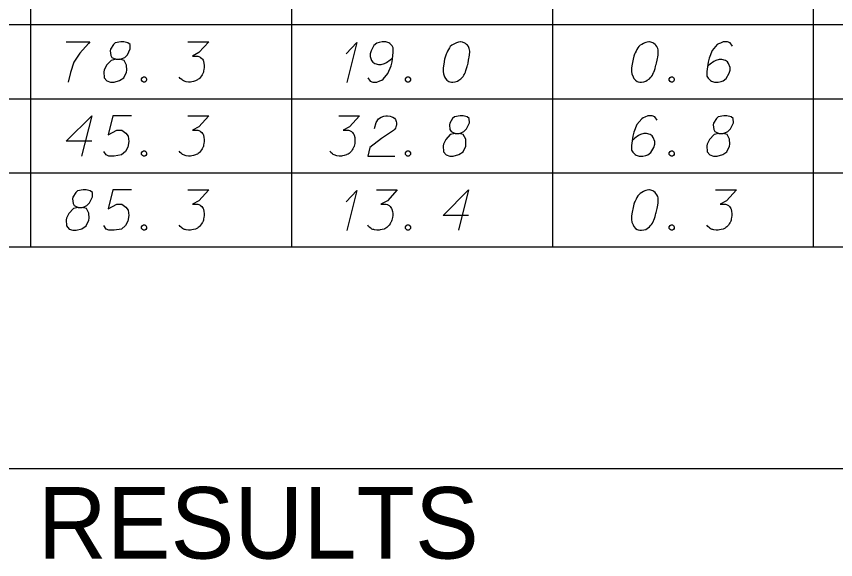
# Model space of a CAD drawing. Extents: x 2074207 to 2076812, y 516372 to 523312.
# Drawn here: x 2076524.4 to 2076621.8, y 519724.9 to 519789.4 of the extents above; entities that cross this region are included whole.
import ezdxf

# ---------------------------------------------------------------- set-up
doc = ezdxf.new("R2010")
doc.units = 0
for name, color, linetype in [('Prop DirtTable_ Soil Test Results - Outline (Major)', 7, 'Continuous'), ('Prop DirtTable_ Soil Test Results - Outline (Minor)', 7, 'Continuous'), ('Prop DirtTable_ Soil Test Results - Tx (Header - Large)', 7, 'Continuous'), ('Prop DirtTable_ Soil Test Results - Tx (Sample Data)', 7, 'Continuous')]:
    doc.layers.add(name, color=color, linetype=linetype)

msp = doc.modelspace()

# ---------------------------------------------------------------- linework, layer by layer
at = {"layer": 'Prop DirtTable_ Soil Test Results - Outline (Major)'}
for p, q in [((2076260.609, 519762.059), (2076811.903, 519762.059)), ((2076260.609, 519735.696), (2076811.903, 519735.696))]:
    msp.add_line(p, q, dxfattribs=at)
at = {"layer": 'Prop DirtTable_ Soil Test Results - Outline (Minor)'}
for p, q in [((2076526.074, 519797.259), (2076526.074, 519788.459)), ((2076557.094, 519797.259), (2076557.094, 519788.459)), ((2076588.114, 519797.259), (2076588.114, 519788.459)), ((2076619.134, 519788.459), (2076619.134, 519797.259)), ((2076260.609, 519788.459), (2076811.903, 519788.459)), ((2076260.609, 519788.459), (2076811.903, 519788.459)), ((2076526.074, 519788.459), (2076526.074, 519779.659)), ((2076557.094, 519788.459), (2076557.094, 519779.659)), ((2076588.114, 519788.459), (2076588.114, 519779.659)), ((2076619.134, 519779.659), (2076619.134, 519788.459)), ((2076260.609, 519779.659), (2076811.903, 519779.659)), ((2076260.609, 519779.659), (2076811.903, 519779.659)), ((2076526.074, 519779.659), (2076526.074, 519770.859)), ((2076557.094, 519779.659), (2076557.094, 519770.859)), ((2076588.114, 519779.659), (2076588.114, 519770.859)), ((2076619.134, 519770.859), (2076619.134, 519779.659)), ((2076260.609, 519770.859), (2076811.903, 519770.859)), ((2076260.609, 519770.859), (2076811.903, 519770.859)), ((2076526.074, 519770.859), (2076526.074, 519762.059)), ((2076557.094, 519770.859), (2076557.094, 519762.059)), ((2076588.114, 519770.859), (2076588.114, 519762.059)), ((2076619.134, 519762.059), (2076619.134, 519770.859)), ((2076260.609, 519762.059), (2076811.903, 519762.059))]:
    msp.add_line(p, q, dxfattribs=at)
at = {"layer": 'Prop DirtTable_ Soil Test Results - Tx (Sample Data)'}
for points in [[(2076530.316, 519786.418), (2076533.138, 519786.418), (2076532.961, 519786.23), (2076531.938, 519785.058), (2076531.233, 519784), (2076530.809, 519782.752), (2076530.527, 519781.618)], [(2076536.207, 519784.34), (2076536.7, 519784.34), (2076536.842, 519784.378), (2076537.265, 519784.567), (2076537.582, 519784.869), (2076537.935, 519785.587), (2076537.9, 519786.116), (2076537.653, 519786.305), (2076537.159, 519786.418), (2076536.806, 519786.418), (2076536.136, 519786.305), (2076535.924, 519786.116), (2076535.572, 519785.549), (2076535.536, 519785.36), (2076535.607, 519784.793), (2076535.748, 519784.567), (2076536.207, 519784.34), (2076535.642, 519784.189), (2076535.113, 519783.622), (2076534.831, 519783.055), (2076534.796, 519782.866), (2076534.831, 519782.148), (2076535.148, 519781.77), (2076535.572, 519781.618), (2076535.995, 519781.618), (2076536.665, 519781.807), (2076537.159, 519782.148), (2076537.477, 519782.828), (2076537.512, 519783.055), (2076537.477, 519783.659), (2076537.194, 519784.189), (2076536.7, 519784.34)], [(2076544.779, 519786.418), (2076547.248, 519786.418), (2076546.084, 519785.133), (2076545.308, 519784.718), (2076545.943, 519784.718), (2076546.084, 519784.68), (2076546.154, 519784.642), (2076546.225, 519784.604), (2076546.295, 519784.567), (2076546.437, 519784.453), (2076546.507, 519784.34), (2076546.578, 519784.226), (2076546.613, 519784.113), (2076546.683, 519783.848), (2076546.719, 519783.622), (2076546.719, 519783.508), (2076546.719, 519783.357), (2076546.683, 519783.13), (2076546.648, 519782.979), (2076546.613, 519782.828), (2076546.578, 519782.715), (2076546.542, 519782.639), (2076546.507, 519782.563), (2076546.472, 519782.488), (2076546.401, 519782.374), (2076546.295, 519782.223), (2076546.19, 519782.11), (2076546.119, 519782.034), (2076546.013, 519781.959), (2076545.907, 519781.883), (2076545.766, 519781.807), (2076545.696, 519781.77), (2076545.449, 519781.694), (2076545.237, 519781.656), (2076545.096, 519781.618), (2076544.849, 519781.618), (2076544.567, 519781.656), (2076544.461, 519781.694), (2076544.355, 519781.732), (2076544.249, 519781.77), (2076544.144, 519781.845), (2076544.038, 519781.921), (2076543.861, 519782.072), (2076543.756, 519782.223)], [(2076563.58, 519784.982), (2076564.85, 519786.343), (2076563.651, 519781.581)], [(2076566.156, 519782.148), (2076566.438, 519781.732), (2076566.755, 519781.618), (2076567.249, 519781.618), (2076567.602, 519781.77), (2076567.814, 519781.845), (2076567.99, 519781.959), (2076568.554, 519782.639), (2076568.942, 519783.546), (2076569.048, 519784.037), (2076569.189, 519785.133), (2076569.189, 519785.7), (2076569.048, 519785.927), (2076568.766, 519786.23), (2076568.66, 519786.305), (2076568.307, 519786.418), (2076567.849, 519786.418), (2076567.496, 519786.343), (2076567.249, 519786.267), (2076566.896, 519785.965), (2076566.544, 519785.36), (2076566.438, 519784.982), (2076566.438, 519784.68), (2076566.614, 519784.189), (2076566.755, 519784), (2076567.002, 519783.848), (2076567.426, 519783.735), (2076567.743, 519783.735), (2076568.131, 519783.848), (2076568.378, 519783.962), (2076568.801, 519784.264), (2076569.013, 519784.453), (2076569.119, 519784.567)], [(2076577.232, 519786.418), (2076577.162, 519786.418), (2076576.95, 519786.381), (2076576.809, 519786.343), (2076576.703, 519786.305), (2076576.527, 519786.23), (2076576.315, 519786.116), (2076576.139, 519786.003), (2076575.962, 519785.852), (2076575.856, 519785.7), (2076575.751, 519785.511), (2076575.645, 519785.322), (2076575.539, 519785.096), (2076575.468, 519784.944), (2076575.398, 519784.718), (2076575.292, 519784.34), (2076575.186, 519783.773), (2076575.116, 519783.319), (2076575.116, 519782.904), (2076575.151, 519782.601), (2076575.292, 519782.261), (2076575.398, 519782.072), (2076575.574, 519781.845), (2076575.786, 519781.694), (2076575.892, 519781.656), (2076576.103, 519781.618), (2076576.28, 519781.618), (2076576.562, 519781.656), (2076576.809, 519781.732), (2076576.985, 519781.845), (2076577.232, 519782.034), (2076577.338, 519782.148), (2076577.479, 519782.299), (2076577.585, 519782.45), (2076577.655, 519782.563), (2076577.726, 519782.752), (2076577.761, 519782.828), (2076577.832, 519783.017), (2076577.902, 519783.244), (2076577.973, 519783.47), (2076578.008, 519783.622), (2076578.043, 519783.735), (2076578.079, 519783.886), (2076578.149, 519784.226), (2076578.185, 519784.415), (2076578.22, 519784.604), (2076578.255, 519784.869), (2076578.29, 519785.209), (2076578.29, 519785.322), (2076578.255, 519785.474), (2076578.22, 519785.625), (2076578.114, 519785.852), (2076578.008, 519786.003), (2076577.902, 519786.116), (2076577.761, 519786.23), (2076577.62, 519786.305), (2076577.514, 519786.343), (2076577.409, 519786.381), (2076577.232, 519786.418)], [(2076599.632, 519786.418), (2076599.562, 519786.418), (2076599.35, 519786.381), (2076599.209, 519786.343), (2076599.103, 519786.305), (2076598.927, 519786.23), (2076598.715, 519786.116), (2076598.539, 519786.003), (2076598.362, 519785.852), (2076598.256, 519785.7), (2076598.151, 519785.511), (2076598.045, 519785.322), (2076597.939, 519785.096), (2076597.868, 519784.944), (2076597.798, 519784.718), (2076597.692, 519784.34), (2076597.586, 519783.773), (2076597.516, 519783.319), (2076597.516, 519782.904), (2076597.551, 519782.601), (2076597.692, 519782.261), (2076597.798, 519782.072), (2076597.974, 519781.845), (2076598.186, 519781.694), (2076598.292, 519781.656), (2076598.503, 519781.618), (2076598.68, 519781.618), (2076598.962, 519781.656), (2076599.209, 519781.732), (2076599.385, 519781.845), (2076599.632, 519782.034), (2076599.738, 519782.148), (2076599.879, 519782.299), (2076599.985, 519782.45), (2076600.055, 519782.563), (2076600.126, 519782.752), (2076600.161, 519782.828), (2076600.232, 519783.017), (2076600.302, 519783.244), (2076600.373, 519783.47), (2076600.408, 519783.622), (2076600.443, 519783.735), (2076600.479, 519783.886), (2076600.549, 519784.226), (2076600.585, 519784.415), (2076600.62, 519784.604), (2076600.655, 519784.869), (2076600.69, 519785.209), (2076600.69, 519785.322), (2076600.655, 519785.474), (2076600.62, 519785.625), (2076600.514, 519785.852), (2076600.408, 519786.003), (2076600.302, 519786.116), (2076600.161, 519786.23), (2076600.02, 519786.305), (2076599.914, 519786.343), (2076599.809, 519786.381), (2076599.632, 519786.418)], [(2076609.509, 519785.889), (2076609.227, 519786.305), (2076608.91, 519786.418), (2076608.416, 519786.418), (2076608.063, 519786.267), (2076607.851, 519786.192), (2076607.675, 519786.078), (2076607.111, 519785.398), (2076606.723, 519784.491), (2076606.617, 519784), (2076606.476, 519782.904), (2076606.476, 519782.337), (2076606.617, 519782.11), (2076606.899, 519781.807), (2076607.005, 519781.732), (2076607.358, 519781.618), (2076607.816, 519781.618), (2076608.169, 519781.694), (2076608.416, 519781.77), (2076608.769, 519782.072), (2076609.121, 519782.677), (2076609.227, 519783.055), (2076609.227, 519783.357), (2076609.051, 519783.848), (2076608.91, 519784.037), (2076608.663, 519784.189), (2076608.239, 519784.302), (2076607.922, 519784.302), (2076607.534, 519784.189), (2076607.287, 519784.075), (2076606.864, 519783.773), (2076606.652, 519783.584), (2076606.546, 519783.47)], [(2076539.487, 519782.261), (2076539.664, 519782.261), (2076539.769, 519782.185), (2076539.875, 519782.034), (2076539.875, 519781.845), (2076539.769, 519781.694), (2076539.664, 519781.618), (2076539.487, 519781.618), (2076539.381, 519781.694), (2076539.276, 519781.845), (2076539.276, 519782.034), (2076539.381, 519782.185), (2076539.487, 519782.261)], [(2076570.847, 519782.261), (2076571.024, 519782.261), (2076571.129, 519782.185), (2076571.235, 519782.034), (2076571.235, 519781.845), (2076571.129, 519781.694), (2076571.024, 519781.618), (2076570.847, 519781.618), (2076570.741, 519781.694), (2076570.636, 519781.845), (2076570.636, 519782.034), (2076570.741, 519782.185), (2076570.847, 519782.261)], [(2076602.207, 519782.261), (2076602.384, 519782.261), (2076602.489, 519782.185), (2076602.595, 519782.034), (2076602.595, 519781.845), (2076602.489, 519781.694), (2076602.384, 519781.618), (2076602.207, 519781.618), (2076602.101, 519781.694), (2076601.996, 519781.845), (2076601.996, 519782.034), (2076602.101, 519782.185), (2076602.207, 519782.261)], [(2076533.349, 519774.595), (2076530.316, 519774.595), (2076533.349, 519777.618), (2076532.15, 519772.818)], [(2076538.076, 519777.618), (2076535.854, 519777.618), (2076535.289, 519775.351), (2076536.312, 519775.918), (2076536.912, 519775.918), (2076537.406, 519775.578), (2076537.688, 519775.2), (2076537.759, 519774.557), (2076537.653, 519773.915), (2076537.371, 519773.385), (2076536.877, 519772.97), (2076536.03, 519772.818), (2076535.395, 519772.818), (2076535.078, 519772.97), (2076534.796, 519773.385)], [(2076544.779, 519777.618), (2076547.248, 519777.618), (2076546.084, 519776.333), (2076545.308, 519775.918), (2076545.943, 519775.918), (2076546.084, 519775.88), (2076546.154, 519775.842), (2076546.225, 519775.804), (2076546.295, 519775.767), (2076546.437, 519775.653), (2076546.507, 519775.54), (2076546.578, 519775.426), (2076546.613, 519775.313), (2076546.683, 519775.048), (2076546.719, 519774.822), (2076546.719, 519774.708), (2076546.719, 519774.557), (2076546.683, 519774.33), (2076546.648, 519774.179), (2076546.613, 519774.028), (2076546.578, 519773.915), (2076546.542, 519773.839), (2076546.507, 519773.763), (2076546.472, 519773.688), (2076546.401, 519773.574), (2076546.295, 519773.423), (2076546.19, 519773.31), (2076546.119, 519773.234), (2076546.013, 519773.159), (2076545.907, 519773.083), (2076545.766, 519773.007), (2076545.696, 519772.97), (2076545.449, 519772.894), (2076545.237, 519772.856), (2076545.096, 519772.818), (2076544.849, 519772.818), (2076544.567, 519772.856), (2076544.461, 519772.894), (2076544.355, 519772.932), (2076544.249, 519772.97), (2076544.144, 519773.045), (2076544.038, 519773.121), (2076543.861, 519773.272), (2076543.756, 519773.423)], [(2076562.699, 519777.618), (2076565.168, 519777.618), (2076564.004, 519776.333), (2076563.228, 519775.918), (2076563.863, 519775.918), (2076564.004, 519775.88), (2076564.074, 519775.842), (2076564.145, 519775.804), (2076564.215, 519775.767), (2076564.357, 519775.653), (2076564.427, 519775.54), (2076564.498, 519775.426), (2076564.533, 519775.313), (2076564.603, 519775.048), (2076564.639, 519774.822), (2076564.639, 519774.708), (2076564.639, 519774.557), (2076564.603, 519774.33), (2076564.568, 519774.179), (2076564.533, 519774.028), (2076564.498, 519773.915), (2076564.462, 519773.839), (2076564.427, 519773.763), (2076564.392, 519773.688), (2076564.321, 519773.574), (2076564.215, 519773.423), (2076564.11, 519773.31), (2076564.039, 519773.234), (2076563.933, 519773.159), (2076563.827, 519773.083), (2076563.686, 519773.007), (2076563.616, 519772.97), (2076563.369, 519772.894), (2076563.157, 519772.856), (2076563.016, 519772.818), (2076562.769, 519772.818), (2076562.487, 519772.856), (2076562.381, 519772.894), (2076562.275, 519772.932), (2076562.169, 519772.97), (2076562.064, 519773.045), (2076561.958, 519773.121), (2076561.781, 519773.272), (2076561.676, 519773.423)], [(2076566.967, 519776.107), (2076567.143, 519776.825), (2076567.426, 519777.278), (2076567.743, 519777.467), (2076568.06, 519777.581), (2076568.307, 519777.618), (2076568.484, 519777.618), (2076568.801, 519777.581), (2076569.013, 519777.505), (2076569.119, 519777.467), (2076569.33, 519777.354), (2076569.436, 519777.203), (2076569.507, 519777.052), (2076569.542, 519776.938), (2076569.577, 519776.787), (2076569.577, 519776.598), (2076569.542, 519776.409), (2076569.507, 519776.296), (2076569.436, 519776.144), (2076569.33, 519775.993), (2076569.225, 519775.88), (2076567.778, 519774.935), (2076566.403, 519773.839), (2076566.156, 519772.818), (2076569.366, 519772.818)], [(2076576.527, 519775.54), (2076577.02, 519775.54), (2076577.162, 519775.578), (2076577.585, 519775.767), (2076577.902, 519776.069), (2076578.255, 519776.787), (2076578.22, 519777.316), (2076577.973, 519777.505), (2076577.479, 519777.618), (2076577.126, 519777.618), (2076576.456, 519777.505), (2076576.244, 519777.316), (2076575.892, 519776.749), (2076575.856, 519776.56), (2076575.927, 519775.993), (2076576.068, 519775.767), (2076576.527, 519775.54), (2076575.962, 519775.389), (2076575.433, 519774.822), (2076575.151, 519774.255), (2076575.116, 519774.066), (2076575.151, 519773.348), (2076575.468, 519772.97), (2076575.892, 519772.818), (2076576.315, 519772.818), (2076576.985, 519773.007), (2076577.479, 519773.348), (2076577.797, 519774.028), (2076577.832, 519774.255), (2076577.797, 519774.859), (2076577.514, 519775.389), (2076577.02, 519775.54)], [(2076600.549, 519777.089), (2076600.267, 519777.505), (2076599.95, 519777.618), (2076599.456, 519777.618), (2076599.103, 519777.467), (2076598.891, 519777.392), (2076598.715, 519777.278), (2076598.151, 519776.598), (2076597.763, 519775.691), (2076597.657, 519775.2), (2076597.516, 519774.104), (2076597.516, 519773.537), (2076597.657, 519773.31), (2076597.939, 519773.007), (2076598.045, 519772.932), (2076598.398, 519772.818), (2076598.856, 519772.818), (2076599.209, 519772.894), (2076599.456, 519772.97), (2076599.809, 519773.272), (2076600.161, 519773.877), (2076600.267, 519774.255), (2076600.267, 519774.557), (2076600.091, 519775.048), (2076599.95, 519775.237), (2076599.703, 519775.389), (2076599.279, 519775.502), (2076598.962, 519775.502), (2076598.574, 519775.389), (2076598.327, 519775.275), (2076597.904, 519774.973), (2076597.692, 519774.784), (2076597.586, 519774.67)], [(2076607.887, 519775.54), (2076608.38, 519775.54), (2076608.522, 519775.578), (2076608.945, 519775.767), (2076609.262, 519776.069), (2076609.615, 519776.787), (2076609.58, 519777.316), (2076609.333, 519777.505), (2076608.839, 519777.618), (2076608.486, 519777.618), (2076607.816, 519777.505), (2076607.604, 519777.316), (2076607.252, 519776.749), (2076607.216, 519776.56), (2076607.287, 519775.993), (2076607.428, 519775.767), (2076607.887, 519775.54), (2076607.322, 519775.389), (2076606.793, 519774.822), (2076606.511, 519774.255), (2076606.476, 519774.066), (2076606.511, 519773.348), (2076606.828, 519772.97), (2076607.252, 519772.818), (2076607.675, 519772.818), (2076608.345, 519773.007), (2076608.839, 519773.348), (2076609.157, 519774.028), (2076609.192, 519774.255), (2076609.157, 519774.859), (2076608.874, 519775.389), (2076608.38, 519775.54)], [(2076539.487, 519773.461), (2076539.664, 519773.461), (2076539.769, 519773.385), (2076539.875, 519773.234), (2076539.875, 519773.045), (2076539.769, 519772.894), (2076539.664, 519772.818), (2076539.487, 519772.818), (2076539.381, 519772.894), (2076539.276, 519773.045), (2076539.276, 519773.234), (2076539.381, 519773.385), (2076539.487, 519773.461)], [(2076570.847, 519773.461), (2076571.024, 519773.461), (2076571.129, 519773.385), (2076571.235, 519773.234), (2076571.235, 519773.045), (2076571.129, 519772.894), (2076571.024, 519772.818), (2076570.847, 519772.818), (2076570.741, 519772.894), (2076570.636, 519773.045), (2076570.636, 519773.234), (2076570.741, 519773.385), (2076570.847, 519773.461)], [(2076602.207, 519773.461), (2076602.384, 519773.461), (2076602.489, 519773.385), (2076602.595, 519773.234), (2076602.595, 519773.045), (2076602.489, 519772.894), (2076602.384, 519772.818), (2076602.207, 519772.818), (2076602.101, 519772.894), (2076601.996, 519773.045), (2076601.996, 519773.234), (2076602.101, 519773.385), (2076602.207, 519773.461)], [(2076531.727, 519766.74), (2076532.22, 519766.74), (2076532.362, 519766.778), (2076532.785, 519766.967), (2076533.102, 519767.269), (2076533.455, 519767.987), (2076533.42, 519768.516), (2076533.173, 519768.705), (2076532.679, 519768.818), (2076532.326, 519768.818), (2076531.656, 519768.705), (2076531.444, 519768.516), (2076531.092, 519767.949), (2076531.056, 519767.76), (2076531.127, 519767.193), (2076531.268, 519766.967), (2076531.727, 519766.74), (2076531.162, 519766.589), (2076530.633, 519766.022), (2076530.351, 519765.455), (2076530.316, 519765.266), (2076530.351, 519764.548), (2076530.668, 519764.17), (2076531.092, 519764.018), (2076531.515, 519764.018), (2076532.185, 519764.207), (2076532.679, 519764.548), (2076532.997, 519765.228), (2076533.032, 519765.455), (2076532.997, 519766.059), (2076532.714, 519766.589), (2076532.22, 519766.74)], [(2076538.076, 519768.818), (2076535.854, 519768.818), (2076535.289, 519766.551), (2076536.312, 519767.118), (2076536.912, 519767.118), (2076537.406, 519766.778), (2076537.688, 519766.4), (2076537.759, 519765.757), (2076537.653, 519765.115), (2076537.371, 519764.585), (2076536.877, 519764.17), (2076536.03, 519764.018), (2076535.395, 519764.018), (2076535.078, 519764.17), (2076534.796, 519764.585)], [(2076544.779, 519768.818), (2076547.248, 519768.818), (2076546.084, 519767.533), (2076545.308, 519767.118), (2076545.943, 519767.118), (2076546.084, 519767.08), (2076546.154, 519767.042), (2076546.225, 519767.004), (2076546.295, 519766.967), (2076546.437, 519766.853), (2076546.507, 519766.74), (2076546.578, 519766.626), (2076546.613, 519766.513), (2076546.683, 519766.248), (2076546.719, 519766.022), (2076546.719, 519765.908), (2076546.719, 519765.757), (2076546.683, 519765.53), (2076546.648, 519765.379), (2076546.613, 519765.228), (2076546.578, 519765.115), (2076546.542, 519765.039), (2076546.507, 519764.963), (2076546.472, 519764.888), (2076546.401, 519764.774), (2076546.295, 519764.623), (2076546.19, 519764.51), (2076546.119, 519764.434), (2076546.013, 519764.359), (2076545.907, 519764.283), (2076545.766, 519764.207), (2076545.696, 519764.17), (2076545.449, 519764.094), (2076545.237, 519764.056), (2076545.096, 519764.018), (2076544.849, 519764.018), (2076544.567, 519764.056), (2076544.461, 519764.094), (2076544.355, 519764.132), (2076544.249, 519764.17), (2076544.144, 519764.245), (2076544.038, 519764.321), (2076543.861, 519764.472), (2076543.756, 519764.623)], [(2076563.58, 519767.382), (2076564.85, 519768.743), (2076563.651, 519763.981)], [(2076567.179, 519768.818), (2076569.648, 519768.818), (2076568.484, 519767.533), (2076567.708, 519767.118), (2076568.343, 519767.118), (2076568.484, 519767.08), (2076568.554, 519767.042), (2076568.625, 519767.004), (2076568.695, 519766.967), (2076568.837, 519766.853), (2076568.907, 519766.74), (2076568.978, 519766.626), (2076569.013, 519766.513), (2076569.083, 519766.248), (2076569.119, 519766.022), (2076569.119, 519765.908), (2076569.119, 519765.757), (2076569.083, 519765.53), (2076569.048, 519765.379), (2076569.013, 519765.228), (2076568.978, 519765.115), (2076568.942, 519765.039), (2076568.907, 519764.963), (2076568.872, 519764.888), (2076568.801, 519764.774), (2076568.695, 519764.623), (2076568.59, 519764.51), (2076568.519, 519764.434), (2076568.413, 519764.359), (2076568.307, 519764.283), (2076568.166, 519764.207), (2076568.096, 519764.17), (2076567.849, 519764.094), (2076567.637, 519764.056), (2076567.496, 519764.018), (2076567.249, 519764.018), (2076566.967, 519764.056), (2076566.861, 519764.094), (2076566.755, 519764.132), (2076566.649, 519764.17), (2076566.544, 519764.245), (2076566.438, 519764.321), (2076566.261, 519764.472), (2076566.156, 519764.623)], [(2076578.149, 519765.795), (2076575.116, 519765.795), (2076578.149, 519768.818), (2076576.95, 519764.018)], [(2076599.632, 519768.818), (2076599.562, 519768.818), (2076599.35, 519768.781), (2076599.209, 519768.743), (2076599.103, 519768.705), (2076598.927, 519768.63), (2076598.715, 519768.516), (2076598.539, 519768.403), (2076598.362, 519768.252), (2076598.256, 519768.1), (2076598.151, 519767.911), (2076598.045, 519767.722), (2076597.939, 519767.496), (2076597.868, 519767.344), (2076597.798, 519767.118), (2076597.692, 519766.74), (2076597.586, 519766.173), (2076597.516, 519765.719), (2076597.516, 519765.304), (2076597.551, 519765.001), (2076597.692, 519764.661), (2076597.798, 519764.472), (2076597.974, 519764.245), (2076598.186, 519764.094), (2076598.292, 519764.056), (2076598.503, 519764.018), (2076598.68, 519764.018), (2076598.962, 519764.056), (2076599.209, 519764.132), (2076599.385, 519764.245), (2076599.632, 519764.434), (2076599.738, 519764.548), (2076599.879, 519764.699), (2076599.985, 519764.85), (2076600.055, 519764.963), (2076600.126, 519765.152), (2076600.161, 519765.228), (2076600.232, 519765.417), (2076600.302, 519765.644), (2076600.373, 519765.87), (2076600.408, 519766.022), (2076600.443, 519766.135), (2076600.479, 519766.286), (2076600.549, 519766.626), (2076600.585, 519766.815), (2076600.62, 519767.004), (2076600.655, 519767.269), (2076600.69, 519767.609), (2076600.69, 519767.722), (2076600.655, 519767.874), (2076600.62, 519768.025), (2076600.514, 519768.252), (2076600.408, 519768.403), (2076600.302, 519768.516), (2076600.161, 519768.63), (2076600.02, 519768.705), (2076599.914, 519768.743), (2076599.809, 519768.781), (2076599.632, 519768.818)], [(2076607.499, 519768.818), (2076609.968, 519768.818), (2076608.804, 519767.533), (2076608.028, 519767.118), (2076608.663, 519767.118), (2076608.804, 519767.08), (2076608.874, 519767.042), (2076608.945, 519767.004), (2076609.015, 519766.967), (2076609.157, 519766.853), (2076609.227, 519766.74), (2076609.298, 519766.626), (2076609.333, 519766.513), (2076609.403, 519766.248), (2076609.439, 519766.022), (2076609.439, 519765.908), (2076609.439, 519765.757), (2076609.403, 519765.53), (2076609.368, 519765.379), (2076609.333, 519765.228), (2076609.298, 519765.115), (2076609.262, 519765.039), (2076609.227, 519764.963), (2076609.192, 519764.888), (2076609.121, 519764.774), (2076609.015, 519764.623), (2076608.91, 519764.51), (2076608.839, 519764.434), (2076608.733, 519764.359), (2076608.627, 519764.283), (2076608.486, 519764.207), (2076608.416, 519764.17), (2076608.169, 519764.094), (2076607.957, 519764.056), (2076607.816, 519764.018), (2076607.569, 519764.018), (2076607.287, 519764.056), (2076607.181, 519764.094), (2076607.075, 519764.132), (2076606.969, 519764.17), (2076606.864, 519764.245), (2076606.758, 519764.321), (2076606.581, 519764.472), (2076606.476, 519764.623)], [(2076539.487, 519764.661), (2076539.664, 519764.661), (2076539.769, 519764.585), (2076539.875, 519764.434), (2076539.875, 519764.245), (2076539.769, 519764.094), (2076539.664, 519764.018), (2076539.487, 519764.018), (2076539.381, 519764.094), (2076539.276, 519764.245), (2076539.276, 519764.434), (2076539.381, 519764.585), (2076539.487, 519764.661)], [(2076570.847, 519764.661), (2076571.024, 519764.661), (2076571.129, 519764.585), (2076571.235, 519764.434), (2076571.235, 519764.245), (2076571.129, 519764.094), (2076571.024, 519764.018), (2076570.847, 519764.018), (2076570.741, 519764.094), (2076570.636, 519764.245), (2076570.636, 519764.434), (2076570.741, 519764.585), (2076570.847, 519764.661)], [(2076602.207, 519764.661), (2076602.384, 519764.661), (2076602.489, 519764.585), (2076602.595, 519764.434), (2076602.595, 519764.245), (2076602.489, 519764.094), (2076602.384, 519764.018), (2076602.207, 519764.018), (2076602.101, 519764.094), (2076601.996, 519764.245), (2076601.996, 519764.434), (2076602.101, 519764.585), (2076602.207, 519764.661)]]:
    msp.add_lwpolyline(points, dxfattribs=at)

# ---------------------------------------------------------------- texts
at = {"layer": 'Prop DirtTable_ Soil Test Results - Tx (Header - Large)'}
msp.add_text('SOIL TEST RESULTS', height=8.50001, dxfattribs=at).set_placement((2076465.656, 519725.003))

doc.saveas('drawing.dxf')
